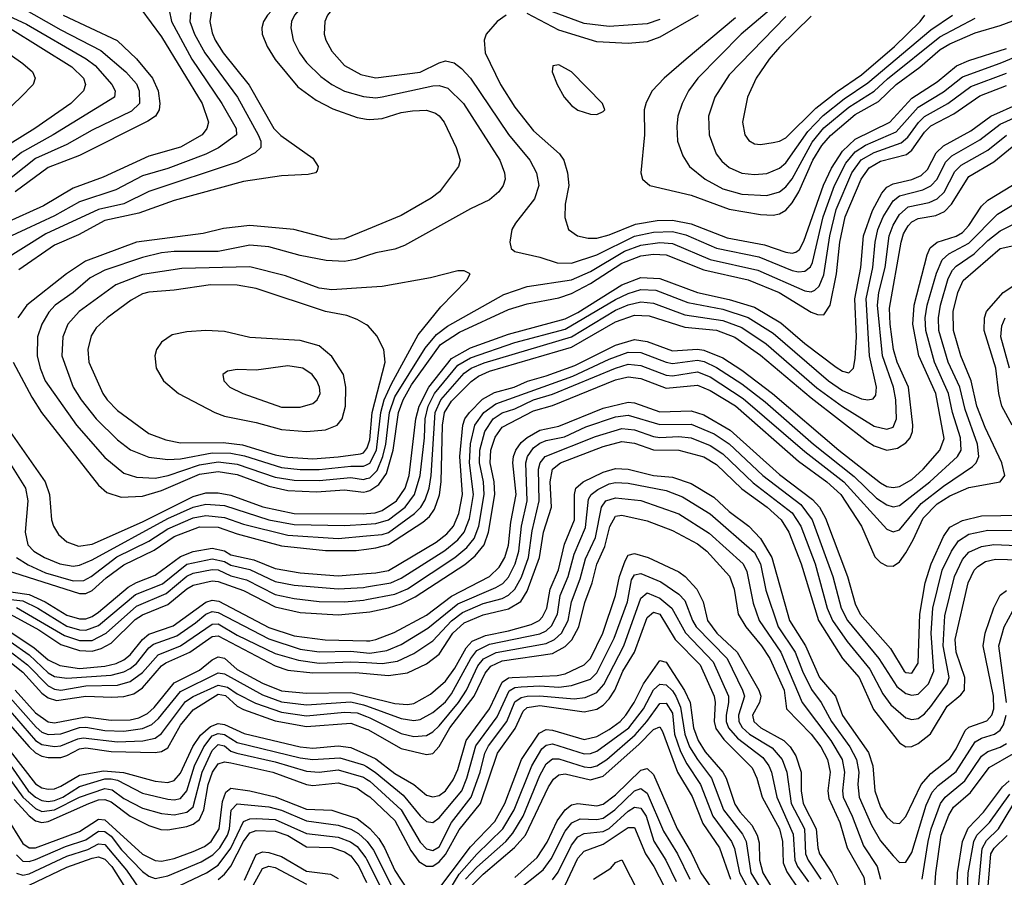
# Model space of a CAD drawing. Header units: inches. Extents: x 501365 to 657855, y 482276 to 547543.
# Tile 528 of 656: x 578900 to 582023, y 533416 to 536135. Entities that reach past the tile are written whole.
import ezdxf

# ---------------------------------------------------------------- set-up
doc = ezdxf.new("R2010")
doc.units = ezdxf.units.IN
doc.header["$MEASUREMENT"] = 0
doc.layers.add('A5573', color=7, linetype='Continuous')
doc.layers.add('A5583', color=7, linetype='Continuous')

msp = doc.modelspace()

# ---------------------------------------------------------------- linework, layer by layer
at = {"layer": 'A5573', "color": 5}
for points, elevation in [([(580000, 536359.9), (579977.8, 536370), (579950, 536370.2), (579914.3, 536350), (579810, 536270.6), (579741.3, 536210), (579685.6, 536150), (579673.6, 536130), (579668.3, 536110), (579669.2, 536090), (579685, 536050), (579710, 536009.6), (579782.3, 535922.3), (579840.3, 535880.3), (579892.9, 535852.9), (579970, 535825.3), (580000, 535820.3)], 4820), ([(580000, 536296.7), (579990, 536299.7), (579950, 536291.2), (579890, 536256.7), (579806, 536190), (579771.1, 536150), (579762.3, 536130), (579759.6, 536110), (579767.7, 536070), (579787.6, 536030), (579810, 536000.1), (579855.2, 535955.2), (579890.3, 535930.3), (579930, 535909.1), (579990, 535892.3), (580000, 535891.2)], 4840), ([(578690, 536228.7), (578921.5, 536121.5), (579111, 536011), (579139.7, 535990), (579191.8, 535930), (579202.5, 535910), (579200.2, 535890), (579005.8, 535770), (578905.6, 535714.4), (578810, 535637.1)], 4640), ([(580000, 536212.5), (579990, 536215.6), (579950, 536207.4), (579917.7, 536190), (579892.5, 536170), (579876.4, 536150), (579868, 536130), (579865.9, 536090), (579871.2, 536070), (579890, 536035.4), (579930, 535990.7), (579981.7, 535961.7), (580000, 535957.7)], 4860), ([(578898.7, 536178.7), (579030, 536102.8), (579157.8, 536037.8), (579236.7, 535970), (579270, 535931.6), (579279, 535910), (579279.6, 535870), (579254.6, 535845.4), (579130, 535785.2), (579050, 535739.9), (578950, 535695.4), (578842.6, 535610)], 4660), ([(579441.8, 536158.2), (579439.8, 536130), (579454.4, 536090), (579487.7, 536030), (579590.9, 535890), (579656.6, 535770), (579665.1, 535750), (579665.2, 535730), (579646.4, 535713.6), (579590, 535683.5), (579310, 535590.5), (579230, 535551.5), (579150, 535533.8), (578983.2, 535456.8), (578850, 535373)], 4760), ([(579284.5, 536170), (579350, 536080.6), (579478.9, 535870), (579498.4, 535810), (579493, 535790), (579479.1, 535770), (579410, 535730.8), (579310, 535702.2), (579164.4, 535635.6), (579070, 535601.7), (578975, 535545), (578854, 535490)], 4720), ([(579374.2, 536165.8), (579381.1, 536130), (579446.1, 536010), (579540.6, 535870), (579586.2, 535790), (579587.8, 535770), (579530.5, 535729.5), (579490.8, 535709.2), (579370, 535663.7), (579290, 535640.8), (579204.5, 535595.5), (579090, 535557.7), (579010, 535513.6), (578874.2, 535450)], 4740), ([(579038.3, 536150), (579209, 536069), (579270, 536011.6), (579321.4, 535950), (579338.9, 535910), (579344.7, 535870), (579342.3, 535850), (579330.5, 535830), (579306.2, 535813.8), (579090, 535704.4), (578990, 535667.2), (578885.2, 535590)], 4680), ([(579509.7, 536170), (579503, 536130), (579510, 536093.6), (579520.2, 536070), (579545.6, 536030), (579628.1, 535928.1), (579705.6, 535790), (579728.1, 535768.1), (579830, 535696.6), (579847.1, 535670), (579843.8, 535656.2), (579838, 535650), (579815.4, 535644.6), (579730, 535639.9), (579610, 535622.6), (579390, 535562.4), (579278.1, 535521.9), (579170, 535498.5), (579086.6, 535453.4), (579010, 535420.3), (578897.6, 535342.4)], 4780), ([(578868.6, 536108.6), (579065.6, 535985.6), (579102.3, 535950), (579108.9, 535930), (579102.7, 535910), (579061.8, 535870), (578947.7, 535790), (578870, 535741.7)], 4620), ([(578870, 536024.9), (578910, 535997), (578940.2, 535970), (578948.7, 535950), (578942.5, 535930), (578903.7, 535890), (578810, 535800.5)], 4580), ([(580000, 535469.6), (579930, 535440.7), (579890, 535438.4), (579769.9, 535469.9), (579630, 535482.8), (579546.9, 535473.1), (579482.2, 535457.8), (579270, 535430), (579109.1, 535370), (579048.3, 535330), (578922.5, 535230), (578893.9, 535190)], 4820), ([(580000, 535386.4), (579965.3, 535374.7), (579930, 535369.2), (579872.3, 535372.3), (579790, 535387.9), (579690, 535415), (579630, 535420.6), (579530, 535399.9), (579390, 535400.5), (579350, 535395.9), (579290, 535381.3), (579170, 535341.4), (579123.5, 535316.5), (579070.1, 535270), (579012.7, 535230), (578992.2, 535207.8), (578970.5, 535170), (578956, 535130), (578955, 535070), (578964.7, 535030), (578980.8, 534990), (579079.7, 534850), (579170, 534747.2), (579230, 534697.2), (579270, 534684.5), (579330, 534682.1), (579370.4, 534690.4), (579470, 534724.2), (579530, 534733), (579590, 534726.1), (579710, 534685.3), (579770, 534675), (579850, 534674.2), (579950, 534683.4), (579990, 534677.7), (580000, 534680.4)], 4840), ([(580000, 535285.8), (579890, 535278.5), (579850, 535284.5), (579743.3, 535323.3), (579630, 535351.5), (579413.9, 535346.1), (579290, 535327.8), (579205.2, 535294.8), (579088.6, 535210), (579052.6, 535170), (579036.9, 535130), (579033.3, 535070), (579069.7, 534970), (579094.7, 534930), (579142.3, 534870), (579210, 534803.4), (579251.1, 534771.1), (579310, 534748.3), (579370, 534740.5), (579410, 534743.5), (579510, 534761.9), (579570, 534760.6), (579612.5, 534752.5), (579730, 534715.6), (579790, 534708.8), (579850, 534708.7), (579950, 534719.8), (579990, 534719.3), (580000, 534724.4)], 4860), ([(580000, 535167.6), (579970, 535185.3), (579937.3, 535197.3), (579870, 535210.6), (579650, 535282.9), (579590, 535293.4), (579504.9, 535295.1), (579390, 535278.1), (579310, 535271.6), (579290, 535265.8), (579253.5, 535246.5), (579177.2, 535190), (579142.1, 535157.9), (579126.7, 535133.3), (579116.6, 535090), (579119.4, 535050), (579164.1, 534950), (579177.1, 534930), (579210, 534896.5), (579310, 534823.3), (579363.2, 534803.2), (579410, 534793.8), (579545.4, 534794.6), (579607, 534787), (579710, 534755.8), (579750, 534748.2), (579830, 534742.9), (579910, 534749.7), (579981.2, 534758.8), (579990, 534761.7), (580000, 534775.2)], 4880), ([(578878.8, 535050), (578938.3, 534938.3), (578969.3, 534890), (579150, 534659.8), (579176.4, 534636.4), (579221.7, 534621.7), (579290, 534624.9), (579350, 534642.7), (579470, 534694.9), (579530, 534702.5), (579590, 534692.9), (579690, 534655.9), (579750, 534642.1), (579841.3, 534638.7), (579930, 534644.4), (579990, 534637.5), (580000, 534639.9)], 4820), ([(578855.2, 534850), (578980.3, 534670), (578994.6, 534630), (579001.3, 534550), (579007.4, 534530), (579023.3, 534503.3), (579050, 534479.5), (579086.6, 534466.6), (579130, 534472.6), (579290, 534543.3), (579450, 534623.5), (579490, 534635.1), (579530, 534634.8), (579570, 534627.8), (579670.7, 534590.7), (579770, 534569.5), (579990, 534568.1), (580000, 534569.2)], 4780), ([(578822.5, 534802.5), (578918.6, 534650), (578925.7, 534610), (578916.9, 534510), (578926.1, 534470), (578944.6, 534450), (578978.4, 534430), (579027.8, 534410), (579070, 534403), (579090, 534405.4), (579130, 534423.1), (579370, 534553.8), (579450, 534589.9), (579490, 534599.2), (579550, 534594.5), (579690, 534550), (579770, 534534.6), (579931.6, 534531.6), (580000, 534535.7)], 4760), ([(578889.7, 534429.7), (578926.6, 534406.6), (578981.9, 534381.9), (579070, 534356.4), (579103.1, 534356.9), (579127, 534370), (579208, 534432), (579310, 534481.7), (579370, 534521.2), (579450, 534555.6), (579490, 534563.8), (579550, 534556.6), (579610, 534535.4), (579750, 534500.6), (579910, 534490.5), (580000, 534498.6)], 4740), ([(578857.2, 534390), (579090, 534315.6), (579110, 534316.2), (579130, 534325.5), (579173.9, 534366.1), (579230, 534406.4), (579326.9, 534453.1), (579390, 534497.1), (579470, 534526.9), (579530, 534525.9), (579590, 534504.9), (579730, 534467.2), (579870, 534452.8), (579967.2, 534452.8), (580000, 534456.9)], 4720), ([(578828, 534328), (578930, 534312.9), (578980.6, 534290), (579050, 534247.8), (579090, 534235.4), (579110, 534236), (579130, 534242.8), (579150, 534256.6), (579243.9, 534336.1), (579270, 534351), (579330, 534373.7), (579410, 534433.7), (579450, 534448.8), (579510, 534459.9), (579550, 534450.9), (579570, 534438.9), (579643, 534423), (579710, 534395.2), (579790, 534381.4), (579910, 534372), (580000, 534379.3)], 4680), ([(578804.5, 534304.5), (578910, 534293.1), (578957.7, 534270), (579050, 534212.1), (579090, 534200.9), (579110, 534200), (579150, 534214.5), (579267.5, 534312.5), (579353, 534347), (579430, 534409.1), (579510, 534425.8), (579550, 534417.3), (579570, 534405.4), (579630, 534392.3), (579710, 534353.6), (579770, 534342.2), (579910, 534331.3), (579990, 534335.5), (580000, 534337.2)], 4660), ([(578890, 534271.3), (579042.5, 534182.5), (579090, 534167.4), (579130, 534166.6), (579174.6, 534190), (579270, 534275.5), (579364.2, 534315.8), (579430, 534371.4), (579450, 534380.7), (579510, 534392.6), (579530, 534390.7), (579570, 534371.7), (579619.1, 534359.1), (579710, 534313.1), (579770, 534300), (579850, 534290.9), (579930, 534290), (579990, 534295.1), (580000, 534296.9)], 4640), ([(578870, 534250), (578960.5, 534200.5), (579030, 534154.6), (579090, 534135.1), (579130, 534133.2), (579158.2, 534141.8), (579190, 534158.9), (579266.7, 534233.3), (579290, 534248.6), (579370, 534281.4), (579430, 534330.9), (579450, 534342.2), (579510, 534356.6), (579530, 534354), (579610, 534325.5), (579710, 534273.4), (579790, 534255.7), (579910, 534248.4), (580000, 534257.3)], 4620), ([(578870, 534194.4), (578945.1, 534145.1), (578990, 534105.6), (579027.2, 534087.2), (579090, 534078.5), (579170, 534085.5), (579206, 534094), (579230, 534105.3), (579250, 534121), (579290, 534170.5), (579310, 534186.9), (579386.5, 534213.5), (579490, 534288.3), (579510, 534294.9), (579531.4, 534291.4), (579690, 534208.2), (579770, 534182.2), (579868.7, 534168.7), (580000, 534166.4)], 4580), ([(578870, 534164.3), (578930, 534121.7), (578990, 534064.8), (579010, 534053.1), (579050, 534047.4), (579190, 534057.2), (579230, 534067.6), (579250, 534078.3), (579270, 534094.3), (579310, 534143.6), (579324.8, 534155.2), (579398.1, 534181.9), (579457.5, 534222.5), (579490, 534250.8), (579510, 534259.2), (579530, 534255.7), (579690, 534172.4), (579790, 534139.9), (579850, 534130.8), (579950, 534132.7), (580000, 534128.2)], 4560), ([(578870, 534132.1), (578925, 534090), (578990, 534023.6), (579010, 534012.8), (579030, 534009), (579110, 534022.7), (579210, 534025.2), (579250, 534036.5), (579290, 534065.2), (579338.8, 534121.2), (579410, 534150), (579510, 534219), (579530, 534219.4), (579590, 534184.2), (579710, 534125.8), (579784.2, 534104.2), (579850, 534095.6), (579950, 534099.8), (580000, 534097)], 4540), ([(578863.4, 534103.4), (578910, 534066.9), (578970, 533999.6), (578990, 533984.8), (579016.4, 533976.4), (579110, 533990.8), (579192.4, 533987.6), (579230.1, 533989.9), (579262.3, 533997.7), (579290, 534016.6), (579350, 534086.3), (579363.7, 534096.3), (579439.6, 534130), (579510, 534179.2), (579530, 534181.9), (579710, 534086.7), (579750, 534073.3), (579830, 534064.7), (579965.3, 534065.3), (580000, 534062.3)], 4520), ([(578885.9, 534010), (578950, 533937.8), (578990, 533908.6), (579010, 533905.6), (579110, 533925.2), (579190, 533914.2), (579250, 533915), (579278.3, 533921.7), (579305, 533935), (579326, 533954), (579390, 534032.5), (579470, 534072.4), (579510, 534105.9), (579530, 534115.5), (579550, 534110.6), (579590, 534075.3), (579670, 534031.5), (579730, 534007), (579810, 533999.6), (579950, 534001.7), (580000, 533989.5)], 4480), ([(578870, 533985), (578951.8, 533891.8), (578970, 533876.6), (578990, 533868.4), (579030, 533870.6), (579089.4, 533890.6), (579110, 533891.9), (579170, 533881.2), (579230, 533879.2), (579290, 533888.3), (579319.1, 533900.9), (579340.7, 533919.3), (579410, 534004.8), (579530, 534064.6), (579550, 534061.1), (579670, 533994.6), (579730, 533972.8), (579810, 533963.5), (579950, 533972.3), (579990, 533962.9), (580000, 533959.3)], 4460), ([(578870, 533943), (578950, 533850.2), (578970, 533837.4), (579010, 533830.9), (579030, 533832.8), (579084.6, 533855.4), (579101.8, 533858.2), (579210, 533845.7), (579290.8, 533849.2), (579330, 533857.5), (579350, 533871.9), (579426.1, 533973.9), (579450, 533989.1), (579530, 534025.2), (579559.4, 534019.4), (579590, 533997.6), (579648.1, 533968.1), (579730, 533939.3), (579810, 533927.8), (579930, 533940), (579970, 533937.2), (580000, 533926)], 4440), ([(578855.3, 533915.3), (578930, 533829.4), (578950, 533810.8), (578970, 533799.8), (578990, 533795.5), (579030, 533796.5), (579050, 533802.1), (579090, 533823.4), (579110, 533826.6), (579190, 533814.6), (579330, 533811.6), (579350, 533814.7), (579370, 533826.5), (579410, 533898.3), (579450, 533947.3), (579530, 533996.4), (579552.4, 533992.4), (579590, 533958.5), (579610, 533947.9), (579710, 533912), (579810, 533893.8), (579950, 533904.7), (580000, 533886.1)], 4420), ([(578870, 533816.2), (578950, 533712.2), (578970, 533700.3), (578990, 533695.4), (579010, 533697.1), (579030, 533705.5), (579090, 533740.1), (579165.8, 533754.2), (579228.9, 533748.9), (579330, 533720.5), (579370, 533717.1), (579390, 533722.9), (579410, 533746.1), (579449.6, 533830.4), (579473.3, 533866.7), (579505.3, 533894.7), (579530, 533903.5), (579550, 533900.3), (579612, 533872), (579790, 533829.9), (579830, 533825.3), (579910, 533832.6), (579950, 533828.2), (580000, 533805.1)], 4380), ([(578870, 533773), (578927.2, 533690), (578950, 533669.7), (578970, 533659.4), (578990, 533656.4), (579010, 533659.5), (579036.7, 533670), (579090, 533703.7), (579170, 533727.9), (579190, 533728.8), (579210, 533723.7), (579290, 533682.7), (579370, 533664.1), (579390, 533661.7), (579410, 533665.7), (579429.8, 533690.2), (579454.9, 533770), (579484.1, 533830), (579510, 533864.2), (579530, 533871.7), (579550, 533868.6), (579590, 533844), (579790, 533795.2), (579830, 533789.3), (579915.3, 533795.3), (579990, 533773.2), (580000, 533767.1)], 4360), ([(578850, 533754.2), (578910, 533670), (578950, 533633.8), (578970, 533625), (579010, 533629.6), (579090, 533670.5), (579170, 533697.6), (579193.7, 533693.7), (579230, 533665.8), (579290, 533635.3), (579350, 533618.5), (579390, 533614.4), (579430, 533622.8), (579450, 533639.9), (579479.1, 533750), (579510, 533818.3), (579530, 533837.3), (579550, 533833), (579570, 533816), (579589.2, 533809.2), (579710, 533782.2), (579810, 533752.3), (579850, 533749.4), (579910, 533756.6), (579990, 533733.7), (580000, 533727.1)], 4340), ([(578882.5, 533662.5), (578930, 533610.7), (578950, 533594.9), (578970, 533590.4), (578990, 533593.5), (579119.7, 533650), (579150, 533661.4), (579170, 533662.5), (579190, 533655.6), (579250, 533609.8), (579310, 533580.1), (579347.3, 533567.3), (579370, 533566.7), (579430, 533577.2), (579450, 533584.6), (579470, 533599.9), (579484.1, 533630), (579497.7, 533710), (579511.6, 533750), (579530, 533775.6), (579550, 533781.8), (579570, 533779.4), (579702.6, 533750), (579810, 533710), (579830, 533707.4), (579910, 533715.3), (579970, 533698.5), (580000, 533677.8)], 4320), ([(578856.5, 533610), (578910, 533523.2), (578930, 533509.1), (578950, 533509.8), (579090, 533561.5), (579150, 533600.3), (579170, 533598.7), (579290, 533489.5), (579330, 533469.5), (579350, 533467.5), (579390, 533476.2), (579450, 533497.6), (579485.7, 533514.3), (579507.3, 533530), (579532.9, 533570), (579543.5, 533656.5), (579553.5, 533686.5), (579570, 533698.8), (579630, 533690.5), (579710, 533671.7), (579810, 533632.5), (579890, 533628.5), (579970, 533602.5), (580000, 533579.3)], 4280), ([(578890, 533487.4), (578910, 533467.7), (578930, 533465.9), (578950, 533472.2), (579045.7, 533514.3), (579110, 533535), (579150, 533562.9), (579170, 533561.8), (579190, 533546.1), (579223.1, 533503.1), (579290, 533434.5), (579310, 533419.8), (579330, 533412.8), (579370, 533421.2), (579475.3, 533464.7), (579512.6, 533487.4), (579534.9, 533510), (579558.6, 533550), (579565.5, 533570), (579570.6, 533629.4), (579590, 533648.9), (579690, 533639.6), (579730, 533629), (579810, 533594.8), (579910, 533581.1), (579950, 533568.8), (579974.8, 533554.8), (580000, 533531.5)], 4260), ([(579408, 533390), (579492.7, 533430), (579530, 533454.4), (579570, 533508.6), (579610, 533593.1), (579630, 533601.2), (579650, 533603), (579710, 533599.7), (579810, 533554.6), (579910, 533543), (579948.9, 533528.9), (579970, 533513.7), (579997.9, 533477.9), (580000, 533473.9)], 4240), ([(579530, 533408.8), (579550, 533425.8), (579570, 533451.5), (579610.3, 533529.7), (579630, 533557), (579650, 533564.5), (579710, 533562.7), (579750, 533548.4), (579810, 533512.4), (579890, 533510.2), (579930, 533497.1), (579950, 533483.7), (579975.8, 533450), (580000, 533400)], 4220), ([(578890, 533429.6), (578910, 533423.3), (578930, 533427.5), (579050, 533482.9), (579116.1, 533503.9), (579150, 533522.4), (579170, 533520.2), (579239.1, 533439.1), (579290, 533365)], 4240), ([(579612.8, 533407.2), (579650, 533488.9), (579670, 533496.6), (579690, 533494.8), (579730, 533482.1), (579810, 533435.3), (579885.6, 533425.6), (579910, 533411.9)], 4180), ([(578930, 533391.3), (579050, 533448.6), (579130, 533477.3), (579150, 533480.5), (579170, 533473.3), (579191.8, 533450), (579230.6, 533390.6)], 4220), ([(579640.7, 533390), (579670, 533444.1), (579690, 533451.5), (579710, 533447.4), (579810, 533394.8)], 4160)]:
    msp.add_lwpolyline(points, dxfattribs=dict(at, elevation=elevation))
for points, elevation in [([(579490.1, 535149.9), (579430, 535146.2), (579383.6, 535136.4), (579350, 535113.2), (579334.4, 535090), (579328.3, 535070), (579332.5, 535030), (579355.9, 534990), (579403.5, 534950), (579518.6, 534890), (579550, 534878.3), (579650, 534858.1), (579730, 534835.5), (579810, 534829.5), (579870, 534834.9), (579906.5, 534850), (579923, 534870), (579933.8, 534910), (579934.9, 534970), (579927.1, 535010), (579890, 535067.5), (579850, 535101.3), (579790, 535118.1), (579630, 535128), (579550, 535146.8)], 4920), ([(579750, 535038), (579650, 535024.5), (579590, 535026.4), (579559.3, 535020.7), (579544.4, 535010), (579547.6, 534990), (579566.3, 534970), (579608.2, 534950), (579730, 534906.9), (579790, 534907.1), (579830, 534918.8), (579843.1, 534930), (579852.6, 534950), (579851.2, 534970), (579842.2, 534990), (579827.1, 535010), (579798.3, 535030)], 4940)]:
    msp.add_lwpolyline(points, close=True, dxfattribs=dict(at, elevation=elevation))
at = {"layer": 'A5583', "color": 5}
for points, elevation in [([(581352.9, 536230), (581187.7, 536090), (581050.6, 535950), (581021.6, 535910), (581000.9, 535870), (580987.6, 535830), (580983.7, 535796.3), (580986.5, 535750), (581003.3, 535703.3), (581024.6, 535670), (581073.9, 535630), (581130, 535599.6), (581190, 535582.2), (581270, 535577.8), (581310, 535589.4), (581330, 535605), (581350, 535631.3), (581413.3, 535746.7), (581450, 535793), (581530, 535857.7), (581610, 535909.2), (581651.9, 535948.1), (581818.8, 536081.2), (581930, 536140.6)], 4940), ([(580442.7, 536150), (580414, 536130), (580379.8, 536090), (580373.1, 536070), (580376.6, 536030), (580424.8, 535930), (580470, 535858), (580530, 535783.4), (580612.5, 535710), (580626, 535690), (580637.5, 535650), (580641.6, 535610), (580630.1, 535550), (580628.5, 535508.5), (580640.6, 535470), (580668.9, 535450), (580702.8, 535442.8), (580730, 535442.6), (580770, 535453), (580853.3, 535486.7), (580921.6, 535498.4), (580970, 535499.9), (581030, 535488.6), (581143.8, 535443.8), (581261.8, 535421.8), (581330, 535398.4), (581350, 535394.8), (581361.5, 535398.5), (581373.4, 535406.6), (581386.7, 535433.3), (581449.6, 535610.4), (581475, 535665), (581510, 535718.3), (581550, 535756.7), (581659.5, 535810), (581730, 535887.1), (581810, 535938.8), (581870.8, 535989.2), (581910, 536006), (582030, 536044.3)], 4880), ([(581051.5, 536150), (580930, 536080.2), (580890, 536064.9), (580830, 536060.2), (580730, 536065.6), (580610, 536102.7), (580510, 536154.8)], 4880), ([(580930, 536136.1), (580890, 536122.3), (580770, 536114.1), (580690, 536123.4), (580590, 536159.9)], 4860), ([(581170, 536141.8), (581013.8, 536010), (580943.9, 535950), (580906.1, 535910), (580886.7, 535873.3), (580881, 535850), (580881.5, 535770), (580870.2, 535650.2), (580875.5, 535630), (580898.4, 535610), (581030, 535579.3), (581150, 535534.8), (581250, 535517.6), (581290, 535515.1), (581310, 535519.4), (581330, 535531.9), (581350, 535554.6), (581370.8, 535589.2), (581415.3, 535690), (581444, 535736), (581471.6, 535768.4), (581550, 535834.8), (581624.2, 535875.9), (581680.2, 535930), (581754.9, 535985.1), (581819.3, 536040.7), (581850, 536059.2), (581930, 536094), (582010, 536117.3), (582122, 536158)], 4920), ([(581330, 536145.1), (581150, 535961.1), (581105, 535890), (581084.4, 535830), (581086.4, 535770), (581108.6, 535710), (581126.9, 535686.9), (581150, 535667), (581190, 535648.6), (581230, 535644.4), (581270, 535647.9), (581310, 535664.9), (581330, 535681.6), (581399.3, 535780.7), (581448.1, 535831.9), (581515.1, 535884.9), (581590, 535935.5), (581790, 536103.1), (581858.9, 536150)], 4960), ([(581410, 536146.4), (581310, 536048.6), (581276.7, 536010), (581235.5, 535950), (581208.5, 535890), (581192.1, 535810), (581199.8, 535770), (581212.4, 535752.4), (581230, 535742.2), (581250, 535740.1), (581290, 535746.5), (581310, 535750.6), (581330, 535761.1), (581425.3, 535854.7), (581492.2, 535907.8), (581570, 535961.1), (581674.7, 536050), (581756.3, 536130), (581771, 536150)], 4980), ([(580000, 535957.7), (580030, 535951), (580170, 535968.7), (580230, 535998.9), (580250, 536004.5), (580278.2, 535998.2), (580301.1, 535981.1), (580330, 535950.1), (580450, 535771.2), (580517.8, 535690), (580539, 535650), (580546.1, 535610), (580532.8, 535567.2), (580472.1, 535490), (580461.2, 535470), (580454.9, 535430), (580458.7, 535410), (580470, 535400.9), (580550, 535382.6), (580604.8, 535364.7), (580650, 535363.1), (580730, 535389.4), (580850, 535448.8), (580910, 535461.7), (580970, 535463.7), (581013.1, 535453.1), (581110, 535410.5), (581243.9, 535383.9), (581350, 535340.4), (581370, 535335.8), (581390, 535337.6), (581407.7, 535352.3), (581414.2, 535365.8), (581448.4, 535510), (581484.5, 535610), (581520, 535680), (581550, 535716.3), (581582.8, 535737.2), (581679.7, 535780.3), (581750, 535858.3), (581830, 535906.6), (581890, 535954.6), (582010, 535997.8), (582150, 536055.4)], 4860), ([(580000, 534680.4), (580010, 534683.2), (580033.5, 534706.5), (580051.7, 534750), (580061.1, 534790), (580072.4, 534890), (580090, 534939.2), (580186, 535094), (580222.4, 535137.6), (580256.7, 535163.3), (580435.8, 535264.2), (580510, 535289.4), (580650.4, 535310.4), (580710, 535337.5), (580818.4, 535401.6), (580870, 535420.4), (580930, 535429), (580970, 535425.6), (581090, 535375.1), (581241.4, 535341.4), (581390, 535275.5), (581410, 535272.5), (581422.3, 535277.7), (581435.2, 535290), (581450, 535326), (581469.4, 535450), (581490, 535533.6), (581539.3, 535650), (581569.2, 535690.8), (581610, 535714.4), (581695.4, 535744.6), (581717, 535763), (581750.6, 535809.4), (581770, 535828.2), (581843.7, 535870), (581916.6, 535923.4), (582030, 535965.7)], 4840), ([(580000, 535891.2), (580030, 535888.1), (580050, 535891), (580210, 535925.4), (580230, 535927.1), (580258.1, 535918.1), (580307.8, 535870), (580422.8, 535690), (580438.1, 535650), (580439.8, 535630), (580432.9, 535610), (580419.1, 535590), (580390, 535563.8), (580330, 535536.1), (580120.6, 535419.4), (580090, 535407.5), (580030, 535396.6), (580000, 535386.4)], 4840), ([(580000, 534639.9), (580010, 534642.3), (580038.7, 534661.3), (580063.5, 534696.5), (580084.5, 534770), (580101.3, 534890), (580116.4, 534930), (580142.8, 534977.2), (580234.1, 535105.9), (580295.2, 535144.8), (580450, 535216), (580510, 535234.6), (580610, 535253.2), (580650, 535267.1), (580710, 535298.6), (580810, 535363.4), (580870, 535386.7), (580910, 535392), (580950, 535390.2), (581070, 535342.2), (581210, 535310.4), (581308.4, 535270), (581410, 535208), (581430, 535200.2), (581450, 535199.9), (581470, 535230.2), (581490.9, 535330), (581500.8, 535430), (581518.1, 535510), (581568.5, 535630), (581594, 535666), (581630, 535687), (581712.5, 535707.5), (581730, 535721.3), (581770, 535778.9), (581790, 535798.4), (581862.6, 535837.4), (581945.6, 535894.4), (582030, 535927)], 4820), ([(580000, 534569.2), (580027.9, 534572.1), (580050, 534579.6), (580094.6, 534610), (580122.7, 534650), (580135, 534690), (580156.7, 534870), (580167.2, 534910), (580197.6, 534970), (580270, 535061.5), (580330, 535095.4), (580450, 535138.3), (580630, 535186.7), (580670, 535206.9), (580810, 535294.3), (580870, 535318.2), (580930, 535315.3), (581050.2, 535270.2), (581150, 535248.7), (581230, 535223.4), (581313.9, 535173.9), (581390, 535109.2), (581490, 535033.3), (581510, 535020.5), (581530, 535015.6), (581544.4, 535030), (581550, 535060.7), (581553.5, 535130), (581548.7, 535250), (581567.8, 535350), (581576.3, 535450), (581605.1, 535530), (581634.7, 535585.3), (581650, 535604.4), (581670, 535614.9), (581730, 535628.4), (581758.6, 535641.4), (581779.2, 535660.8), (581806.8, 535713.2), (581830, 535735.7), (581916.6, 535783.4), (581979.7, 535830), (582070, 535869.6)], 4780), ([(580000, 535820.3), (580010, 535818.7), (580050, 535822.6), (580110, 535841.5), (580146.3, 535846.3), (580190, 535848.6), (580218.9, 535838.9), (580230.7, 535830.7), (580246, 535810), (580284.6, 535730), (580296.6, 535690), (580291.7, 535670), (580231.6, 535590), (580205, 535570), (580110, 535515), (580000, 535469.6)], 4820), ([(580000, 534535.7), (580030, 534537.5), (580070, 534549.2), (580122.3, 534590), (580151.8, 534630), (580170, 534690), (580184.3, 534810), (580185.9, 534870), (580196, 534910), (580215.8, 534950), (580290, 535040.5), (580330, 535063.5), (580470, 535111.5), (580630, 535153.8), (580790, 535248.2), (580830, 535267.3), (580870, 535279.9), (580917.9, 535277.9), (581018.8, 535238.8), (581130, 535217.3), (581210, 535191.5), (581290, 535141.4), (581465.2, 534990), (581510, 534959.4), (581570, 534933.3), (581590.4, 534929.6), (581606.7, 534933.3), (581614.9, 534945.1), (581617.6, 534970), (581595.5, 535070), (581584.6, 535250), (581606.3, 535350), (581613.3, 535430), (581621.4, 535470), (581638.4, 535510), (581670, 535561.3), (581690, 535577.3), (581764.1, 535595.9), (581790, 535608.8), (581810.1, 535629.9), (581836.3, 535683.7), (581855.9, 535704.1), (581945.1, 535754.9), (582010, 535804), (582096.8, 535843.2)], 4760), ([(580000, 534498.6), (580050, 534503.1), (580070, 534509.5), (580152.5, 534570), (580172.2, 534590), (580186.5, 534613.5), (580198.5, 534650), (580205.2, 534690), (580217.9, 534890), (580235.9, 534930), (580310, 535014.4), (580332.1, 535030), (580372.9, 535047.1), (580650, 535129.5), (580790, 535213.9), (580830, 535231.3), (580870, 535240.4), (580910, 535236.8), (581010, 535200.1), (581130, 535181.9), (581190, 535159.5), (581267.6, 535107.6), (581428.6, 534968.6), (581510, 534908.9), (581610, 534846.7), (581650, 534837.3), (581670, 534843.6), (581680.9, 534870), (581678.8, 534930), (581671.2, 534970), (581636.1, 535070), (581621.1, 535230), (581624.6, 535270), (581644.4, 535350), (581657.8, 535450), (581670, 535484.4), (581690, 535518.1), (581717.5, 535542.5), (581784.6, 535555.4), (581810, 535567), (581831.6, 535588.4), (581866.2, 535653.8), (581885.6, 535674.4), (581970, 535721.9), (582030, 535769.3)], 4740), ([(580000, 534456.9), (580030, 534460.7), (580070, 534471.6), (580178.2, 534541.8), (580199.5, 534560.5), (580216.1, 534583.9), (580231, 534629), (580236.7, 534670), (580240.7, 534850), (580246.8, 534890), (580270, 534925.8), (580332.2, 534987.8), (580355.1, 535004.9), (580390, 535020.5), (580650, 535097.1), (580790, 535177.1), (580850, 535199), (580896, 535196), (581010, 535160), (581110, 535150.8), (581168.5, 535128.5), (581250, 535071.5), (581410, 534936), (581590, 534797), (581610, 534784.2), (581650, 534770.4), (581683.5, 534776.5), (581710, 534793.9), (581723.7, 534810), (581731.9, 534830), (581733.1, 534850), (581719.4, 534970), (581682.5, 535050), (581671.1, 535090), (581660.5, 535170), (581659, 535221), (581695.9, 535430), (581703.5, 535456.5), (581718.1, 535481.9), (581730, 535495), (581750, 535505), (581805.3, 535514.7), (581832.6, 535527.4), (581855.4, 535550), (581910, 535637.9), (581990, 535684.5), (582048.2, 535731.8)], 4720), ([(580000, 534379.3), (580030, 534381.8), (580070, 534389.4), (580221.1, 534478.9), (580254.9, 534505.1), (580276.3, 534530), (580292.6, 534570), (580304, 534630), (580296, 534750), (580305.3, 534850), (580312.3, 534870), (580326.5, 534890), (580368.2, 534931.8), (580406.2, 534953.8), (580467.8, 534970), (580511, 534989), (580570, 535005.7), (580660.7, 535039.3), (580790, 535103.9), (580850, 535121.1), (580890, 535115), (580970, 535085.8), (581050, 535090.5), (581070, 535087.7), (581130, 535063.6), (581190, 535024.5), (581287.8, 534950), (581498.4, 534770), (581630, 534666.5), (581650, 534655.5), (581670, 534651.6), (581690, 534654.9), (581730, 534677), (581764.9, 534710), (581817.9, 534770), (581832.1, 534807.9), (581805.1, 534950), (581752.2, 535070), (581733, 535170), (581736.9, 535230), (581778.2, 535390), (581787.8, 535412.2), (581810.2, 535429.8), (581870, 535448.7), (581890, 535460.5), (581910, 535483), (581950, 535544.3), (581970, 535563.6), (582049.2, 535610.8)], 4680), ([(580000, 534337.2), (580076.8, 534350), (580110, 534364.5), (580248, 534452), (580290, 534485.9), (580309.7, 534510.3), (580326.1, 534553.9), (580339.4, 534630), (580326.6, 534730), (580329.7, 534790.3), (580343.4, 534850), (580372.4, 534890), (580410, 534917.6), (580654.4, 535005.6), (580770, 535058.9), (580830, 535081.2), (580870, 535080.2), (580950, 535049), (580970, 535045.2), (581050, 535055.9), (581071.1, 535051.1), (581110, 535032.9), (581190, 534981.2), (581264, 534923.9), (581417.8, 534790), (581546.6, 534686.6), (581617.9, 534617.9), (581650, 534597), (581670, 534591.3), (581690, 534594.9), (581786.7, 534670), (581874.7, 534750), (581886.3, 534770), (581883.6, 534810), (581858.2, 534890), (581846, 534950), (581801, 535050), (581773.8, 535150), (581772.2, 535190), (581778.2, 535230), (581807.9, 535332.1), (581826.2, 535373.8), (581846.7, 535393.3), (581910, 535426.4), (582001, 535519), (582090, 535573)], 4660), ([(580000, 534296.9), (580090, 534313.6), (580130, 534331), (580280.3, 534430), (580318.6, 534461.4), (580341.8, 534490), (580356.5, 534530), (580372.9, 534630), (580371.3, 534670), (580358.4, 534730), (580359.2, 534770), (580375.4, 534830), (580401.6, 534870), (580430, 534889), (580470, 534901.5), (580530, 534929.7), (580590, 534947.9), (580790, 535031), (580830, 535042.9), (580870, 535038.8), (580950, 535008), (580970, 535005.7), (581050, 535018.6), (581090, 535003.2), (581194.7, 534934.7), (581390, 534765.8), (581514, 534670), (581650, 534520.1), (581670, 534512), (581690, 534518), (581758.8, 534601.2), (581830, 534656.7), (581921.5, 534718.6), (581933.5, 534730), (581942.3, 534750), (581938, 534790), (581898.9, 534898.9), (581881.2, 534970), (581845.2, 535050), (581815.2, 535150), (581813.7, 535190), (581820.3, 535230), (581844.8, 535315.2), (581858.5, 535341.5), (581870, 535354.2), (581927.1, 535392.9), (581970, 535434.8), (582010, 535465.7), (582050, 535485.8)], 4640), ([(580000, 534257.3), (580010, 534258.3), (580070, 534270.2), (580110, 534283.6), (580154.4, 534305.6), (580312.1, 534407.9), (580344.9, 534435.1), (580373.4, 534470), (580387.3, 534510), (580407.2, 534630), (580404.9, 534670), (580392.2, 534730), (580394.1, 534770), (580407.8, 534812.2), (580430, 534843.8), (580530, 534895.5), (580590, 534912.2), (580790, 534993), (580830, 535002.8), (580870, 534998.1), (580950, 534967.4), (581050, 534976.6), (581090, 534959.7), (581170, 534910.7), (581370, 534735.6), (581460.1, 534670), (581504.7, 534630), (581570.1, 534530), (581612.5, 534432.5), (581630, 534414.5), (581650, 534403.8), (581670, 534402.6), (581690, 534416.2), (581710, 534445), (581734.2, 534485.8), (581765.4, 534554.6), (581810, 534600.6), (581850, 534625.6), (581910, 534652.1), (582009.5, 534670.5), (582024.7, 534690), (582015.4, 534730), (581962.1, 534842.1), (581935.8, 534910), (581918, 534990), (581885, 535070), (581861.3, 535150), (581860.4, 535210), (581875.5, 535270), (581891.9, 535308.1), (582010, 535409.4), (582110, 535432.1)], 4620), ([(580000, 534724.4), (580010.3, 534729.7), (580032, 534770), (580045, 534890), (580056.3, 534930), (580078.8, 534981.2), (580163.3, 535136.7), (580235.3, 535224.7), (580318.4, 535310), (580329, 535330), (580310, 535339.5), (580290, 535338.7), (580203.2, 535316.8), (580050, 535289.1), (580000, 535285.8)], 4860), ([(582047.4, 534850), (582015, 534910), (582005.2, 534950), (581995.9, 535030), (581959.2, 535150), (581959.5, 535190), (581966.4, 535210), (582018.9, 535270), (582049.6, 535290.4)], 4580), ([(582038.9, 535030), (582012.1, 535130), (582015, 535165), (582025.4, 535190)], 4560), ([(580000, 534775.2), (580002, 534778), (580010, 534803.2), (580017.4, 534890), (580059.1, 535050), (580055.3, 535090), (580032.6, 535132.6), (580004.8, 535164.8), (580000, 535167.6)], 4880), ([(580000, 534166.4), (580010, 534166.2), (580030, 534169.8), (580087.4, 534192.6), (580190, 534247.7), (580270, 534308), (580390.3, 534369.7), (580420.2, 534399.8), (580438.2, 534430), (580450.8, 534469.2), (580457.9, 534542.1), (580475, 534630), (580464.1, 534730), (580466.2, 534750), (580473.2, 534770), (580490, 534794.9), (580509, 534811), (580550, 534833.8), (580610, 534846.2), (580750, 534903.3), (580830, 534923.1), (580850, 534920.8), (580930, 534892.5), (581030, 534894.8), (581070, 534882.7), (581153.6, 534833.6), (581310, 534692.9), (581414.5, 534614.5), (581436.4, 534590), (581455.3, 534555.3), (581525, 534370), (581550, 534283.5), (581565.4, 534250), (581661.3, 534141.3), (581705.1, 534070), (581710, 534065.5), (581730, 534063.8), (581750, 534094.9), (581754.7, 534250), (581771.6, 534350), (581790.8, 534410), (581830, 534496.8), (581850, 534526.4), (581890, 534547.4), (581950, 534562.2), (582134.9, 534565.1)], 4580), ([(580000, 534128.2), (580010, 534127.2), (580064.7, 534135.3), (580110, 534154.7), (580194.2, 534205.8), (580290, 534283.6), (580410, 534334.6), (580432.1, 534347.9), (580450, 534367.7), (580471.5, 534410), (580482.9, 534450), (580491.5, 534530), (580509.8, 534610), (580504.8, 534730), (580510.7, 534750), (580530, 534777.5), (580550, 534793.2), (580570, 534801.1), (580627.4, 534812.6), (580695.9, 534844.1), (580790, 534876.2), (580830, 534881.8), (580930, 534852.1), (581030, 534853), (581102.4, 534822.4), (581150, 534791), (581257.4, 534690), (581377.9, 534597.9), (581413.6, 534550), (581478.6, 534370), (581505, 534270), (581525.8, 534230), (581624.4, 534110), (581681.5, 534021.5), (581710, 533999.4), (581730, 533993.9), (581750, 533997.2), (581782, 534030), (581799.6, 534070), (581790.5, 534190), (581795.8, 534270), (581826.1, 534390), (581855, 534450), (581877, 534483), (581910, 534504.3), (581970, 534516.4), (582050, 534515.8)], 4560), ([(580000, 534097), (580050, 534094.2), (580098.3, 534101.7), (580150, 534125.3), (580210, 534166.1), (580270, 534229.6), (580304.7, 534255.3), (580370, 534284.3), (580430, 534299.7), (580450, 534310.3), (580470.4, 534329.6), (580491.7, 534368.3), (580514, 534430), (580525.7, 534514.3), (580547.8, 534610), (580545.6, 534710), (580551, 534730), (580566.8, 534750), (580725.7, 534814.3), (580810, 534839.2), (580850, 534835.3), (580910, 534813.7), (580930, 534810.9), (580990, 534814.2), (581029.8, 534809.8), (581090, 534785.8), (581130, 534758.7), (581226.7, 534666.7), (581350, 534571.7), (581377.2, 534530), (581422.6, 534410), (581461.1, 534270), (581478.1, 534230), (581524, 534164), (581595.8, 534075.8), (581637.5, 533997.5), (581662.9, 533962.9), (581710, 533921.4), (581730, 533916.3), (581750, 533920.1), (581770, 533934.4), (581790, 533958.1), (581841.2, 534030), (581848.1, 534050), (581828.9, 534150), (581834.3, 534245.7), (581864.7, 534370), (581890, 534423.4), (581910, 534447), (581950, 534465.1), (581990, 534471), (582110, 534466.3)], 4540), ([(580000, 534062.3), (580070, 534056.3), (580130, 534064.9), (580190, 534093.1), (580230, 534123.8), (580273.7, 534190), (580310, 534222.6), (580370, 534248.4), (580450, 534267.2), (580489.1, 534290.9), (580510, 534323), (580549.1, 534430), (580561.3, 534510), (580587, 534590), (580582.4, 534670), (580590.2, 534710), (580614.9, 534730), (580750, 534782.3), (580810, 534797.7), (580850, 534792.8), (580910, 534771.1), (580990, 534770), (581070, 534749.8), (581110, 534724.8), (581190, 534648), (581270.7, 534590), (581314.8, 534550), (581339.4, 534510), (581378.5, 534410), (581433.2, 534230), (581509.7, 534109.7), (581562.6, 534050), (581607.7, 533947.7), (581690, 533843), (581710, 533830.1), (581730, 533830.5), (581750, 533840.1), (581788.7, 533871.3), (581841.6, 533958.4), (581885, 533995), (581896, 534010), (581897.2, 534050), (581869.8, 534130), (581866.8, 534170), (581907.9, 534350), (581927.2, 534390), (581938.3, 534401.7), (581963, 534417), (581995.3, 534424.7), (582110, 534422.2)], 4520), ([(580000, 533989.5), (580090, 533967.5), (580130, 533963.8), (580150, 533967.5), (580202.7, 533997.3), (580250, 534038.5), (580280.6, 534079.4), (580315.9, 534144.1), (580335.3, 534164.7), (580376.9, 534183.1), (580450, 534197.2), (580522.5, 534217.5), (580548, 534230), (580558.5, 534241.5), (580572, 534270), (580582.4, 534330), (580608.6, 534391.4), (580627.7, 534472.3), (580659.1, 534550), (580659.8, 534630), (580664, 534650), (580687.3, 534670), (580750, 534700.5), (580790, 534712.4), (580830, 534710), (580910, 534689.8), (580970, 534684.9), (581030, 534665.1), (581101.2, 534621.2), (581150, 534575.6), (581212.1, 534530), (581250, 534490.4), (581285.4, 534430), (581342, 534230), (581392.7, 534150), (581436.9, 534050), (581487.2, 533990), (581510, 533928.9), (581592.1, 533812.1), (581605.9, 533770), (581611.6, 533690), (581630, 533638.5), (581650, 533606.9), (581670, 533589.1), (581690, 533586.6), (581710, 533608.5), (581758.7, 533710), (581790, 533745.4), (581850, 533793.3), (581870, 533823.1), (581898.7, 533881.3), (581910, 533892.2), (581967.5, 533912.5), (581983.6, 533930), (581989.7, 533950.3), (581988.2, 533990), (581955.2, 534150), (581962.4, 534190), (581989.1, 534270.9), (582010, 534310.9), (582030, 534325.9)], 4480), ([(580000, 533959.3), (580110, 533919.2), (580150, 533912.9), (580170, 533916.7), (580210, 533938.6), (580250, 533972.1), (580270, 533997.6), (580330.4, 534109.6), (580350, 534135.1), (580390, 534155.3), (580550, 534188.4), (580570, 534198.1), (580586.9, 534213.1), (580605.5, 534250), (580614.2, 534310), (580639.4, 534370), (580658.8, 534441.2), (580695, 534525), (580704.5, 534615.5), (580712.1, 534630), (580734.1, 534645.9), (580770, 534663.2), (580790, 534667.6), (580830, 534665.6), (580950, 534642.5), (581002.3, 534622.3), (581090, 534568.5), (581230, 534445.6), (581249.1, 534410), (581266.2, 534326.2), (581305.8, 534210), (581359.8, 534130), (581382.4, 534070), (581411.5, 534011.5), (581442.2, 533970), (581474.2, 533910), (581532.5, 533830), (581554.5, 533790), (581561.9, 533750), (581558.2, 533710), (581562.8, 533670), (581601.1, 533581.1), (581630, 533532), (581670, 533484.3), (581690, 533463.2), (581710, 533464.1), (581730, 533495), (581775.3, 533644.7), (581794, 533686), (581812.8, 533707.2), (581870, 533751.3), (581930, 533845.4), (581950, 533857.5), (581991.8, 533870), (582010, 533882.7), (582020.3, 533899.7), (582028.7, 533930)], 4460), ([(580000, 533926), (580010, 533922.2), (580110, 533872.2), (580150, 533863), (580190, 533865.3), (580210, 533877.1), (580230, 533896.8), (580291.9, 533970), (580316.9, 534010), (580353, 534087), (580370.8, 534109.2), (580411.4, 534128.6), (580570, 534157.6), (580595.9, 534170), (580618.2, 534190), (580639.6, 534230), (580650.2, 534290), (580677.2, 534362.8), (580694.2, 534425.8), (580726.7, 534493.3), (580745, 534590), (580759.5, 534610), (580790, 534619.7), (580870, 534610.6), (580990, 534568.8), (581087.2, 534507.2), (581194.4, 534410), (581206, 534386), (581225.8, 534285.8), (581245.1, 534230), (581314.5, 534130), (581381.6, 533970), (581472.1, 533850), (581508.4, 533790), (581516, 533750), (581509.1, 533690), (581511.8, 533670), (581539.9, 533610), (581575.7, 533515.7), (581619.3, 533450), (581630.6, 533410)], 4440), ([(580000, 533886.1), (580004.4, 533884.4), (580110, 533824.5), (580190, 533805.6), (580210, 533808.7), (580230, 533831), (580264.1, 533890), (580341.1, 533990), (580376.6, 534063.4), (580394.5, 534085.5), (580430, 534102.5), (580590, 534125.8), (580630, 534147.7), (580651.3, 534168.7), (580673.6, 534210), (580692.7, 534287.3), (580715.9, 534350), (580730.5, 534409.5), (580755.5, 534464.5), (580771.3, 534528.7), (580790, 534560.8), (580810, 534564.6), (580890, 534546.4), (580970, 534515.8), (581050, 534473.8), (581079.1, 534450), (581150.7, 534370.7), (581166, 534330), (581179, 534250), (581202.5, 534210), (581253.2, 534150), (581278.8, 534110), (581324.3, 534010), (581332.1, 533950), (581410.2, 533870.2), (581440.4, 533830), (581462, 533790), (581470.3, 533750), (581463.2, 533690), (581465.9, 533665.9), (581500.8, 533590), (581524, 533510), (581576.8, 533416.8), (581597.9, 533270)], 4420), ([(580000, 533805.1), (580030, 533791.3), (580090, 533745.7), (580149.7, 533710), (580190, 533676.2), (580210, 533670.8), (580230, 533675.7), (580250, 533690.4), (580274.7, 533725.3), (580290, 533757.5), (580316.3, 533850), (580390.1, 533949.9), (580430, 534034.4), (580450, 534048.2), (580461.5, 534050), (580604.2, 534055.8), (580630, 534061.2), (580690, 534089.8), (580710, 534109.7), (580749.1, 534190), (580789.6, 534309.6), (580802.5, 534370), (580819.9, 534420.1), (580830, 534437.7), (580850, 534443), (580893.7, 534430), (580990, 534384.2), (581010.2, 534370.2), (581047.7, 534330), (581067.4, 534290), (581081.1, 534230), (581110.8, 534190), (581175, 534130), (581244.4, 534010), (581250.7, 533990), (581246.2, 533970), (581224.6, 533930), (581228.2, 533910), (581250.9, 533890), (581323.4, 533850), (581343.1, 533830), (581361.6, 533801.6), (581379, 533750), (581378.1, 533690), (581384.5, 533650), (581425.7, 533570), (581430.9, 533510), (581436.9, 533490), (581476, 533430), (581495.4, 533390)], 4380), ([(580000, 533767.1), (580027.8, 533750), (580116.5, 533676.5), (580170, 533610.5), (580190, 533593.5), (580210, 533590.1), (580230, 533604.9), (580302, 533690), (580318.3, 533730), (580346.7, 533833.3), (580414.7, 533925.3), (580452.3, 534007.7), (580470, 534017.8), (580490, 534020.2), (580550, 534023.3), (580610, 534019.5), (580650, 534024.1), (580710, 534044.8), (580730, 534064.6), (580785.3, 534174.7), (580827.2, 534290), (580840.3, 534359.7), (580850, 534375.1), (580870, 534379.6), (580932.9, 534352.9), (580990, 534314.1), (581010, 534294.3), (581033.6, 534230), (581046, 534210), (581143.5, 534110), (581192.5, 534010), (581198.9, 533990), (581180, 533930), (581181.1, 533910), (581190.9, 533890.9), (581214.3, 533870), (581286.8, 533826.8), (581318.3, 533790), (581332.8, 533750), (581346.5, 533650), (581388.7, 533570), (581392.6, 533490), (581401.1, 533470), (581441.2, 533410)], 4360), ([(580000, 533727.1), (580010, 533720.5), (580109.8, 533629.8), (580170, 533527.2), (580190, 533506.9), (580210, 533501.3), (580230, 533512.7), (580270, 533590.1), (580332.3, 533670), (580360.3, 533750), (580375.1, 533810), (580386.9, 533833.1), (580445.3, 533910), (580470, 533972.8), (580490, 533986.7), (580509.8, 533990.2), (580550, 533991.9), (580658.3, 533981.7), (580693.9, 533986.1), (580730, 534002.1), (580752.6, 534027.4), (580815.6, 534150), (580870, 534301.3), (580890, 534317.7), (580930, 534300.7), (580968, 534270), (581011.8, 534191.8), (581099.3, 534099.3), (581147.5, 533990), (581148.5, 533970), (581140.2, 533930), (581140.4, 533910), (581147.8, 533890), (581176.8, 533856.8), (581256.5, 533796.5), (581276.3, 533770), (581284.4, 533750), (581301.4, 533670), (581353.4, 533553.4), (581357.9, 533470), (581366.7, 533450), (581401.3, 533401.3)], 4340), ([(580000, 533677.8), (580010, 533670.8), (580090, 533596.6), (580140.8, 533500.8), (580165.9, 533465.9), (580190, 533450.9), (580210, 533451.9), (580230, 533465.1), (580250, 533488.8), (580293.8, 533566.2), (580361.2, 533650), (580415.8, 533810), (580471.6, 533888.4), (580496.6, 533943.4), (580510, 533954.8), (580550, 533960.4), (580690, 533940.9), (580730, 533949.3), (580750, 533961.7), (580770, 533981.9), (580787.5, 534010), (580812.6, 534070), (580850.4, 534130), (580890, 534239.6), (580910, 534256.5), (580930.1, 534250), (580979.4, 534170), (581058, 534090), (581102.4, 533990), (581106.2, 533970), (581102.3, 533910), (581108.3, 533888.3), (581132.8, 533852.8), (581223.1, 533763.1), (581238.4, 533730), (581254.3, 533670), (581309.8, 533570), (581319.4, 533530), (581321.6, 533461.6), (581333.2, 533433.2), (581370, 533378.2)], 4320), ([(582029.2, 533970), (582005.9, 534150), (582022.2, 534210), (582050, 534260.6)], 4460), ([(580210, 533354.2), (580330, 533513.1), (580407.2, 533592.8), (580438.2, 533650), (580491.3, 533790), (580547.1, 533872.9), (580570, 533884.7), (580590, 533883), (580690, 533852.8), (580730, 533862.3), (580770, 533884.4), (580804.7, 533910), (580822.6, 533930), (580848.5, 533970), (580878.6, 534030), (580930, 534103.6), (580950, 534098.3), (581008.5, 534008.5), (581026.1, 533970), (581036.6, 533890), (581051.4, 533850), (581074.4, 533814.4), (581129.7, 533749.7), (581140.9, 533730), (581168.5, 533648.5), (581184.1, 533624.1), (581221.8, 533581.8), (581239.4, 533550), (581245.4, 533525.4), (581246.8, 533470), (581256.5, 533430), (581305.7, 533350)], 4280), ([(580210, 533288.3), (580293.6, 533426.4), (580350, 533489.8), (580432.3, 533570), (580468, 533630), (580524, 533770), (580556.4, 533823.6), (580570, 533835.6), (580590, 533839.8), (580690, 533807.6), (580710, 533808.4), (580730, 533815.7), (580831.4, 533890), (580878.1, 533950), (580910, 534010.7), (580930, 534028.6), (580950, 534026.6), (580970, 534007.6), (580980.8, 533990), (580995.5, 533955.5), (581009.5, 533870), (581024.8, 533830), (581049.3, 533789.3), (581093.8, 533730), (581131.7, 533630), (581192.9, 533552.9), (581203.9, 533530), (581219.3, 533430), (581270, 533347.7)], 4260), ([(580314.3, 533410), (580350, 533447.9), (580442.3, 533530), (580464.4, 533555.6), (580496.5, 533610), (580550, 533738.5), (580570, 533775.9), (580590, 533791.3), (580610, 533792.2), (580690, 533766), (580710, 533764.8), (580730.7, 533770), (580761.8, 533790), (580852.1, 533867.9), (580889.2, 533910), (580930, 533967.7), (580950, 533968), (580970, 533936.8), (580976.6, 533870), (580995.4, 533815.4), (581015.4, 533775.4), (581058.8, 533710), (581098.2, 533610), (581158, 533530), (581167.2, 533507.2), (581182.5, 533430), (581248.7, 533310)], 4240), ([(580334.2, 533390), (580370, 533426.1), (580469.4, 533510.6), (580504.2, 533550), (580577.4, 533702.6), (580593.1, 533726.9), (580610, 533741.3), (580630, 533744.2), (580710, 533725), (580750, 533736.9), (580863.3, 533836.7), (580910, 533884.5), (580930, 533892.9), (580938.9, 533878.9), (580986, 533750), (581032.8, 533672.8), (581066.8, 533586.8), (581119.3, 533510), (581153.9, 533410)], 4220), ([(581761.9, 533410), (581781.7, 533530), (581791.1, 533570), (581820.2, 533650), (581834.9, 533670), (581897.7, 533722.3), (581950, 533800.4), (581970, 533815.4), (582010, 533828.9), (582030, 533840.8)], 4440), ([(581795.6, 533290), (581805.2, 533430), (581822.1, 533550), (581846.6, 533613.4), (581861.7, 533638.3), (581915.5, 533684.5), (581975.2, 533764.8), (582051.7, 533808.3)], 4420), ([(580470, 533415.6), (580541.3, 533478.7), (580572.9, 533527.1), (580605, 533595), (580630, 533630.4), (580650, 533645.5), (580670, 533649.8), (580730, 533642.4), (580750, 533648.4), (580790, 533677.7), (580870, 533756.3), (580890, 533760.7), (580910, 533742.1), (580985.4, 533570), (581030, 533494.4), (581059.9, 533430), (581115.9, 533350)], 4180), ([(581872.6, 533350), (581874.6, 533430), (581890.3, 533530), (581908, 533572), (581957.1, 533622.9), (582016.8, 533703.2), (582038.5, 533721.5)], 4380), ([(580472, 533370), (580560.1, 533439.9), (580585.6, 533474.4), (580630, 533562.9), (580650.8, 533589.2), (580678, 533602), (580730, 533599.9), (580750, 533603.6), (580787.8, 533630), (580850, 533690.3), (580870, 533697.8), (580890, 533683.1), (580942.1, 533562.1), (580986, 533490), (581024.9, 533410)], 4160), ([(581905.4, 533350), (581907.9, 533430), (581926.3, 533530), (581936.1, 533550), (581976.1, 533590), (582040, 533680)], 4360), ([(580590, 533407.6), (580607.5, 533432.5), (580650, 533518.5), (580670, 533544.1), (580690, 533554.5), (580750, 533561.1), (580770, 533570.5), (580830, 533625.8), (580850, 533639), (580870, 533634.9), (580887, 533610), (580910.7, 533530.7), (580949.3, 533470), (580982.5, 533402.5)], 4140), ([(581937.3, 533350), (581952.6, 533507.4), (581966.7, 533533.3), (582004.6, 533570), (582050, 533644.8)], 4340), ([(580000, 533579.3), (580010.9, 533570.9), (580039.5, 533539.5), (580057.5, 533510), (580090, 533437.9), (580130, 533376.3)], 4280), ([(580630, 533391.7), (580670, 533476.9), (580690, 533498.9), (580750, 533520.7), (580830, 533574.2), (580850, 533574), (580885.3, 533490), (580911.7, 533450), (580945, 533385)], 4120), ([(580000, 533531.5), (580001.6, 533530), (580022.1, 533502.1), (580082.6, 533382.6)], 4260), ([(581968, 533350), (581979.9, 533490), (581991.1, 533508.9), (582031.6, 533548.4)], 4320), ([(580000, 533473.9), (580042.6, 533390)], 4240), ([(580719.8, 533410), (580775.1, 533444.9), (580790, 533462.7), (580810, 533471.6), (580892.5, 533310)], 4080)]:
    msp.add_lwpolyline(points, dxfattribs=dict(at, elevation=elevation))
at = {"layer": 'A5583', "color": 5, "elevation": 4920}
msp.add_lwpolyline([(580610, 535992.2), (580591.3, 535988.7), (580588.5, 535970), (580604.4, 535930), (580626.5, 535890), (580650, 535863.1), (580670, 535848.1), (580710, 535835.7), (580730, 535835.3), (580750, 535843.8), (580755.4, 535850), (580748.7, 535870), (580650.5, 535970)], close=True, dxfattribs=at)

doc.saveas('drawing.dxf')
